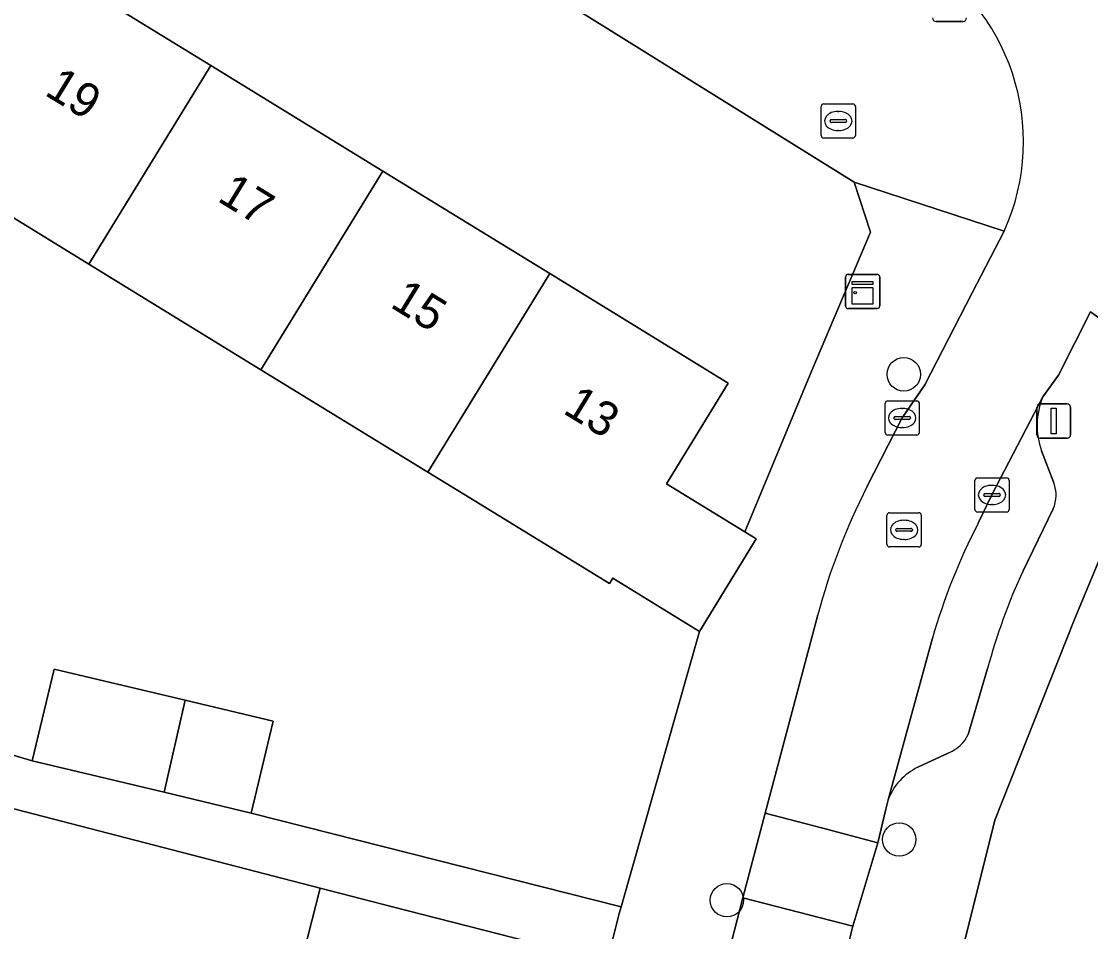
# Model space of a CAD drawing. Extents: x 158352 to 159489, y 383828 to 384603.
# Drawn here: x 159310.36 to 159341.62, y 384465.81 to 384492.43 of the extents above; entities that cross this region are included whole.
import ezdxf

# ---------------------------------------------------------------- set-up
doc = ezdxf.new("R2010")
doc.units = 0
for name, color, linetype in [('IMGEO_Boom', 7, 'Continuous'), ('IMGEO_Brandkraan', 7, 'Continuous'), ('IMGEO_Erf', 7, 'Continuous'), ('IMGEO_Kast', 7, 'Continuous'), ('IMGEO_Kolk', 7, 'Continuous'), ('IMGEO_Lichtmast', 7, 'Continuous'), ('IMGEO_Pand', 7, 'Continuous'), ('IMGEO_Pand_nummerreeks', 7, 'Continuous'), ('IMGEO_Parkeervlak_open', 7, 'Continuous'), ('IMGEO_Rijbaan_lokaal_open', 7, 'Continuous'), ('IMGEO_Rioolput', 7, 'Continuous'), ('IMGEO_Voetpad_open', 7, 'Continuous')]:
    doc.layers.add(name, color=color, linetype=linetype)

msp = doc.modelspace()

# ---------------------------------------------------------------- linework, layer by layer
at = {"layer": 'IMGEO_Boom'}
for centre in [(159336.161, 384482.106), (159336.027, 384468.505), (159330.988, 384466.731)]:
    msp.add_circle(centre, 0.489, dxfattribs=at)
at = {"layer": 'IMGEO_Brandkraan'}
for p, q in [((159333.744, 384489.088), (159333.744, 384489.94)), ((159333.819, 384490.014), (159334.671, 384490.014)), ((159334.745, 384489.94), (159334.745, 384489.088)), ((159334.232, 384489.794), (159334.257, 384489.794)), ((159334.003, 384489.508), (159334.003, 384489.52)), ((159334.441, 384489.471), (159334.043, 384489.471)), ((159334.046, 384489.557), (159334.444, 384489.557)), ((159334.487, 384489.52), (159334.487, 384489.508)), ((159334.671, 384489.014), (159333.819, 384489.014)), ((159334.255, 384489.234), (159334.23, 384489.234))]:
    msp.add_line(p, q, dxfattribs=at)
for points in [[(159333.744, 384489.088), (159333.744, 384489.94)], [(159333.819, 384490.014), (159334.671, 384490.014)], [(159334.745, 384489.94), (159334.745, 384489.088)], [(159334.671, 384489.014), (159333.819, 384489.014)]]:
    msp.add_lwpolyline(points, dxfattribs=at)
for centre, radius, start, end in [((159333.821, 384489.938), 0.0765, 91.552, 178.448), ((159333.821, 384489.938), 0.0765, 91.552, 178.448), ((159334.669, 384489.938), 0.0765, 1.552, 88.448), ((159334.669, 384489.938), 0.0765, 1.552, 88.448), ((159334.043, 384489.517), 0.0403, 85.8775, 175.7526), ((159334.04, 384489.507), 0.0366, 178.938, 274.7102), ((159334.444, 384489.514), 0.043, 264.8664, 352.4533), ((159334.448, 384489.519), 0.0386, 1.7309, 96.639), ((159333.821, 384489.09), 0.0765, 181.552, 268.448), ((159333.821, 384489.09), 0.0765, 181.552, 268.448), ((159334.669, 384489.09), 0.0765, 271.552, 358.448), ((159334.669, 384489.09), 0.0765, 271.552, 358.448)]:
    msp.add_arc(centre, radius, start, end, dxfattribs=at)
for centre, major_axis, ratio, start_param, end_param in [((159334.231, 384489.514), (-0.387, 0.002), 0.722429, 4.712389, 7.853982), ((159334.256, 384489.514), (-0.39, 0.002), 0.717154, 1.570796, 4.712389)]:
    msp.add_ellipse(centre, major_axis=major_axis, ratio=ratio, start_param=start_param, end_param=end_param, dxfattribs=at)
at = {"layer": 'IMGEO_Erf'}
for points in [[(159310.327, 384493.457), (159310.817, 384494.255), (159315.892, 384491.14), (159320.925, 384488.051), (159325.81, 384485.052), (159331.028, 384481.849), (159329.22, 384478.903), (159331.511, 384477.497), (159333.47, 384482.217), (159335.185, 384486.264), (159334.714, 384487.727), (159322.711, 384495.197), (159316.713, 384498.786), (159311.583, 384501.705)], [(159305.086, 384472.466), (159310.669, 384470.806), (159311.313, 384473.489), (159315.145, 384472.575), (159317.716, 384471.962), (159317.072, 384469.279), (159327.895, 384466.534), (159330.184, 384474.585), (159327.647, 384476.142), (159327.551, 384475.986), (159323.29, 384478.601), (159322.243, 384479.243), (159317.359, 384482.242), (159312.326, 384485.331), (159307.314, 384488.407)], [(159382.382, 384458.565), (159345.784, 384480.965), (159343.781, 384480.776), (159343.28, 384480.055), (159341.147, 384474.914), (159338.827, 384469.07), (159334.574, 384452.041)], [(159309.159, 384428.327), (159310.489, 384433.517), (159311.713, 384438.292), (159312.945, 384443.098), (159314.103, 384447.616), (159315.373, 384452.569), (159316.574, 384457.255), (159317.86, 384462.271), (159319.093, 384467.083), (159298.577, 384472.396)]]:
    msp.add_lwpolyline(points, dxfattribs=at)
at = {"layer": 'IMGEO_Kast'}
for p, q in [((159334.459, 384484.104), (159334.459, 384484.945)), ((159334.459, 384484.945), (159334.459, 384484.104)), ((159334.534, 384485.029), (159335.375, 384485.029)), ((159335.375, 384485.029), (159334.534, 384485.029)), ((159335.459, 384484.954), (159335.459, 384484.113)), ((159335.459, 384484.113), (159335.459, 384484.954)), ((159335.384, 384484.029), (159334.543, 384484.029)), ((159334.543, 384484.029), (159335.384, 384484.029))]:
    msp.add_line(p, q, dxfattribs=at)
for points in [[(159334.654, 384484.819), (159335.254, 384484.819), (159335.254, 384484.734), (159334.654, 384484.734), (159334.654, 384484.819)], [(159334.654, 384484.644), (159335.254, 384484.644), (159335.254, 384484.155), (159334.654, 384484.155), (159334.654, 384484.644)]]:
    msp.add_lwpolyline(points, dxfattribs=at)
msp.add_circle((159334.738, 384484.493), 0.0377, dxfattribs=at)
for centre, start, end in [((159334.537, 384484.951), 92.4484, 184.2845), ((159334.537, 384484.951), 92.4484, 184.2845), ((159335.381, 384484.951), 2.4484, 94.2845), ((159335.381, 384484.951), 2.4484, 94.2845), ((159334.537, 384484.107), 182.4484, 274.2845), ((159334.537, 384484.107), 182.4484, 274.2845), ((159335.381, 384484.107), 272.4484, 4.2845), ((159335.381, 384484.107), 272.4484, 4.2845)]:
    msp.add_arc(centre, 0.0779, start, end, dxfattribs=at)
at = {"layer": 'IMGEO_Kolk'}
for p, q in [((159335.614, 384480.405), (159335.614, 384481.257)), ((159335.689, 384481.331), (159336.541, 384481.331)), ((159336.615, 384481.257), (159336.615, 384480.405)), ((159335.873, 384480.825), (159335.873, 384480.837)), ((159335.916, 384480.874), (159336.314, 384480.874)), ((159336.102, 384481.111), (159336.127, 384481.111)), ((159336.357, 384480.837), (159336.357, 384480.825)), ((159336.311, 384480.788), (159335.913, 384480.788)), ((159336.125, 384480.551), (159336.1, 384480.551)), ((159336.541, 384480.331), (159335.689, 384480.331)), ((159338.24, 384478.155), (159338.24, 384479.007)), ((159338.315, 384479.081), (159339.167, 384479.081)), ((159339.241, 384479.007), (159339.241, 384478.155)), ((159338.728, 384478.861), (159338.753, 384478.861)), ((159338.499, 384478.575), (159338.499, 384478.587)), ((159338.937, 384478.538), (159338.539, 384478.538)), ((159338.542, 384478.624), (159338.94, 384478.624)), ((159338.983, 384478.587), (159338.983, 384478.575)), ((159339.167, 384478.081), (159338.315, 384478.081)), ((159338.751, 384478.301), (159338.726, 384478.301))]:
    msp.add_line(p, q, dxfattribs=at)
for points in [[(159335.614, 384480.405), (159335.614, 384481.257)], [(159335.689, 384481.331), (159336.541, 384481.331)], [(159336.615, 384481.257), (159336.615, 384480.405)], [(159336.541, 384480.331), (159335.689, 384480.331)], [(159338.24, 384478.155), (159338.24, 384479.007)], [(159338.315, 384479.081), (159339.167, 384479.081)], [(159339.241, 384479.007), (159339.241, 384478.155)], [(159339.167, 384478.081), (159338.315, 384478.081)]]:
    msp.add_lwpolyline(points, dxfattribs=at)
for centre, radius, start, end in [((159335.691, 384481.255), 0.0765, 91.552, 178.448), ((159335.691, 384481.255), 0.0765, 91.552, 178.448), ((159336.539, 384481.255), 0.0765, 1.552, 88.448), ((159336.539, 384481.255), 0.0765, 1.552, 88.448), ((159335.913, 384480.834), 0.0403, 85.8775, 175.7526), ((159336.318, 384480.836), 0.0386, 1.7309, 96.639), ((159335.91, 384480.824), 0.0366, 178.938, 274.7102), ((159336.314, 384480.831), 0.043, 264.8664, 352.4533), ((159335.691, 384480.407), 0.0765, 181.552, 268.448), ((159335.691, 384480.407), 0.0765, 181.552, 268.448), ((159336.539, 384480.407), 0.0765, 271.552, 358.448), ((159336.539, 384480.407), 0.0765, 271.552, 358.448), ((159338.317, 384479.005), 0.0765, 91.552, 178.448), ((159338.317, 384479.005), 0.0765, 91.552, 178.448), ((159339.165, 384479.005), 0.0765, 1.552, 88.448), ((159339.165, 384479.005), 0.0765, 1.552, 88.448), ((159338.539, 384478.584), 0.0403, 85.8775, 175.7526), ((159338.536, 384478.574), 0.0366, 178.938, 274.7102), ((159338.94, 384478.581), 0.043, 264.8664, 352.4533), ((159338.944, 384478.586), 0.0386, 1.7309, 96.639), ((159338.317, 384478.157), 0.0765, 181.552, 268.448), ((159338.317, 384478.157), 0.0765, 181.552, 268.448), ((159339.165, 384478.157), 0.0765, 271.552, 358.448), ((159339.165, 384478.157), 0.0765, 271.552, 358.448)]:
    msp.add_arc(centre, radius, start, end, dxfattribs=at)
for centre, major_axis, ratio, start_param, end_param in [((159336.101, 384480.831), (-0.387, 0.002), 0.722429, 4.712389, 7.853982), ((159336.126, 384480.831), (-0.39, 0.002), 0.717154, 1.570796, 4.712389), ((159338.727, 384478.581), (-0.387, 0.002), 0.722429, 4.712389, 7.853982), ((159338.752, 384478.581), (-0.39, 0.002), 0.717154, 1.570796, 4.712389)]:
    msp.add_ellipse(centre, major_axis=major_axis, ratio=ratio, start_param=start_param, end_param=end_param, dxfattribs=at)
at = {"layer": 'IMGEO_Lichtmast'}
for p, q in [((159337.894, 384492.425), (159337.104, 384492.425)), ((159337.104, 384492.425), (159337.894, 384492.425)), ((159340.149, 384481.241), (159340.939, 384481.241)), ((159340.939, 384481.241), (159340.149, 384481.241)), ((159340.049, 384480.341), (159340.049, 384481.141)), ((159340.049, 384481.141), (159340.049, 384480.341)), ((159341.039, 384481.141), (159341.039, 384480.341)), ((159341.039, 384480.341), (159341.039, 384481.141)), ((159340.939, 384480.241), (159340.149, 384480.241)), ((159340.149, 384480.241), (159340.939, 384480.241))]:
    msp.add_line(p, q, dxfattribs=at)
msp.add_lwpolyline([(159340.469, 384481.116), (159340.619, 384481.116), (159340.619, 384480.366), (159340.469, 384480.366), (159340.469, 384481.116)], dxfattribs=at)
for centre, start, end in [((159337.104, 384492.525), 180, 270), ((159337.104, 384492.525), 180, 270), ((159337.894, 384492.525), 270, 0), ((159337.894, 384492.525), 270, 0), ((159340.149, 384481.141), 90, 180), ((159340.149, 384481.141), 90, 180), ((159340.939, 384481.141), 0, 90), ((159340.939, 384481.141), 360, 90), ((159340.149, 384480.341), 180, 270), ((159340.149, 384480.341), 180, 270), ((159340.939, 384480.341), 270, 0), ((159340.939, 384480.341), 270, 0)]:
    msp.add_arc(centre, 0.1, start, end, dxfattribs=at)
at = {"layer": 'IMGEO_Pand'}
for points in [[(159315.892, 384491.14), (159310.817, 384494.255), (159310.327, 384493.457), (159306.887, 384495.568), (159305.397, 384493.141), (159308.9, 384490.991), (159307.314, 384488.407), (159312.326, 384485.331)], [(159315.892, 384491.14), (159312.326, 384485.331), (159317.359, 384482.242), (159320.925, 384488.051)], [(159317.359, 384482.242), (159322.243, 384479.243), (159325.81, 384485.052), (159320.925, 384488.051)], [(159325.81, 384485.052), (159322.243, 384479.243), (159323.29, 384478.601), (159327.551, 384475.986), (159327.647, 384476.142), (159330.184, 384474.585), (159331.845, 384477.292), (159331.511, 384477.497), (159329.22, 384478.903), (159331.028, 384481.849)], [(159315.145, 384472.575), (159311.313, 384473.489), (159310.669, 384470.806), (159314.529, 384469.886)], [(159315.145, 384472.575), (159314.529, 384469.886), (159317.072, 384469.279), (159317.716, 384471.962)], [(159324.822, 384460.486), (159326.056, 384465.299), (159321.213, 384466.54), (159319.093, 384467.083), (159317.86, 384462.271)]]:
    msp.add_lwpolyline(points, close=True, dxfattribs=at)
at = {"layer": 'IMGEO_Parkeervlak_open'}
for points in [[(159340.228, 384481.451), (159338.74, 384478.581), (159338.337, 384477.752)], [(159340.551, 384478.935), (159340.191, 384479.869)], [(159339.649, 384476.365), (159340.532, 384478.17)], [(159336.996, 384474.39), (159335.705, 384469.665)], [(159338.045, 384471.572), (159338.608, 384473.502)], [(159336.57, 384470.616), (159337.48, 384471.043)]]:
    msp.add_lwpolyline(points, dxfattribs=at)
for centre, radius, start, end in [((159342.213, 384480.613), 2.154, 157.1133, 200.2071), ((159339.583, 384478.576), 1.032, 336.8252, 20.3293), ((159354.567, 384469.33), 18.285, 152.5742, 163.9347), ((159356.331, 384468.678), 18.368, 155.2617, 164.7753), ((159337.071, 384472.046), 1.083, 292.1878, 334.0427), ((159337.297, 384469.086), 1.694, 115.4099, 160.0128)]:
    msp.add_arc(centre, radius, start, end, dxfattribs=at)
at = {"layer": 'IMGEO_Rijbaan_lokaal_open'}
for points in [[(159339.093, 384486.291), (159338.164, 384484.49), (159336.778, 384481.802), (159336.116, 384480.83), (159335.082, 384478.817)], [(159338.337, 384477.752), (159338.74, 384478.581), (159340.228, 384481.451), (159340.681, 384482.078), (159341.624, 384483.932)], [(159333.648, 384475.079), (159332.108, 384469.277), (159333.755, 384468.845), (159335.401, 384468.413), (159335.631, 384469.394), (159335.705, 384469.665), (159336.996, 384474.39)], [(159327.789, 384439.016), (159328.815, 384443.02), (159334.432, 384465.039), (159334.67, 384465.969), (159333.08, 384466.378), (159331.45, 384466.798), (159330.954, 384464.869), (159325.623, 384443.63), (159324.612, 384439.732), (159316.818, 384409.3), (159315.007, 384402.285), (159314.537, 384400.466), (159313.505, 384396.469), (159312.779, 384393.601)]]:
    msp.add_lwpolyline(points, dxfattribs=at)
msp.add_lwpolyline([(159335.401, 384468.413), (159333.755, 384468.845), (159332.108, 384469.277), (159331.45, 384466.798), (159333.08, 384466.378), (159334.67, 384465.969)], close=True, dxfattribs=at)
for centre, radius, start, end in [((159333.338, 384488.908), 6.323, 335.5456, 61.3706), ((159352.114, 384470.139), 19.115, 153.0005, 165.0231), ((159354.567, 384469.33), 18.285, 152.5742, 163.9347)]:
    msp.add_arc(centre, radius, start, end, dxfattribs=at)
at = {"layer": 'IMGEO_Rioolput'}
for p, q in [((159335.744, 384478.059), (159336.596, 384478.059)), ((159335.669, 384477.133), (159335.669, 384477.985)), ((159336.157, 384477.839), (159336.182, 384477.839)), ((159336.67, 384477.985), (159336.67, 384477.133)), ((159335.928, 384477.553), (159335.928, 384477.565)), ((159336.366, 384477.516), (159335.968, 384477.516)), ((159335.971, 384477.602), (159336.369, 384477.602)), ((159336.412, 384477.565), (159336.412, 384477.553)), ((159336.18, 384477.279), (159336.155, 384477.279)), ((159336.596, 384477.059), (159335.744, 384477.059))]:
    msp.add_line(p, q, dxfattribs=at)
for points in [[(159335.744, 384478.059), (159336.596, 384478.059)], [(159335.669, 384477.133), (159335.669, 384477.985)], [(159336.67, 384477.985), (159336.67, 384477.133)], [(159336.596, 384477.059), (159335.744, 384477.059)]]:
    msp.add_lwpolyline(points, dxfattribs=at)
for centre, radius, start, end in [((159335.746, 384477.983), 0.0765, 91.552, 178.448), ((159335.746, 384477.983), 0.0765, 91.552, 178.448), ((159336.594, 384477.983), 0.0765, 1.552, 88.448), ((159336.594, 384477.983), 0.0765, 1.552, 88.448), ((159335.968, 384477.562), 0.0403, 85.8775, 175.7526), ((159335.965, 384477.552), 0.0366, 178.938, 274.7102), ((159336.369, 384477.559), 0.043, 264.8664, 352.4533), ((159336.373, 384477.564), 0.0386, 1.7309, 96.639), ((159335.746, 384477.135), 0.0765, 181.552, 268.448), ((159335.746, 384477.135), 0.0765, 181.552, 268.448), ((159336.594, 384477.135), 0.0765, 271.552, 358.448), ((159336.594, 384477.135), 0.0765, 271.552, 358.448)]:
    msp.add_arc(centre, radius, start, end, dxfattribs=at)
for centre, major_axis, ratio, start_param, end_param in [((159336.156, 384477.559), (-0.387, 0.002), 0.722429, 4.712389, 7.853982), ((159336.181, 384477.559), (-0.39, 0.002), 0.717154, 1.570796, 4.712389)]:
    msp.add_ellipse(centre, major_axis=major_axis, ratio=ratio, start_param=start_param, end_param=end_param, dxfattribs=at)
at = {"layer": 'IMGEO_Voetpad_open'}
for points in [[(159311.583, 384501.705), (159316.713, 384498.786), (159322.711, 384495.197), (159334.714, 384487.727), (159339.093, 384486.291)], [(159335.082, 384478.817), (159336.116, 384480.83), (159336.778, 384481.802), (159338.164, 384484.49), (159339.093, 384486.291), (159334.714, 384487.727), (159335.185, 384486.264), (159333.47, 384482.217), (159331.511, 384477.497), (159331.845, 384477.292), (159330.184, 384474.585), (159327.895, 384466.534), (159327.841, 384466.344), (159327.484, 384464.937), (159317.647, 384426.156), (159317.223, 384424.486), (159313.608, 384410.237), (159311.775, 384403.102), (159315.007, 384402.285), (159316.818, 384409.3)], [(159321.222, 384399.146), (159321.565, 384400.498), (159322.717, 384405.037), (159324.181, 384410.811), (159325.646, 384416.585), (159327.111, 384422.358), (159328.605, 384428.246), (159330.262, 384434.778), (159334.152, 384450.35), (159334.574, 384452.041), (159338.827, 384469.07), (159341.147, 384474.914), (159343.28, 384480.055), (159343.781, 384480.776), (159345.784, 384480.965), (159341.624, 384483.932), (159340.681, 384482.078), (159340.228, 384481.451)], [(159341.624, 384483.932), (159345.784, 384480.965), (159382.382, 384458.565), (159382.91, 384456.26), (159384.78, 384455.959), (159385.708, 384456.352)], [(159340.191, 384479.869), (159340.551, 384478.935)], [(159340.532, 384478.17), (159339.649, 384476.365)], [(159330.954, 384464.869), (159331.45, 384466.798), (159332.108, 384469.277), (159333.648, 384475.079)], [(159338.608, 384473.502), (159338.045, 384471.572)], [(159298.577, 384472.396), (159319.093, 384467.083), (159321.213, 384466.54), (159326.056, 384465.299), (159327.484, 384464.937), (159327.841, 384466.344), (159327.895, 384466.534), (159317.072, 384469.279), (159314.529, 384469.886), (159310.669, 384470.806), (159305.086, 384472.466)], [(159337.48, 384471.043), (159336.57, 384470.616)], [(159335.705, 384469.665), (159335.631, 384469.394), (159335.401, 384468.413), (159334.67, 384465.969), (159334.432, 384465.039)]]:
    msp.add_lwpolyline(points, dxfattribs=at)
for centre, radius, start, end in [((159333.338, 384488.908), 6.323, 335.5456, 61.3706), ((159342.213, 384480.613), 2.154, 157.1133, 200.2071), ((159352.114, 384470.139), 19.115, 153.0005, 165.0231), ((159339.583, 384478.576), 1.032, 336.8252, 20.3293), ((159356.331, 384468.678), 18.368, 155.2617, 164.7753), ((159337.071, 384472.046), 1.083, 292.1878, 334.0427), ((159337.297, 384469.086), 1.694, 115.4099, 160.0128)]:
    msp.add_arc(centre, radius, start, end, dxfattribs=at)

# ---------------------------------------------------------------- texts
at = {"layer": 'IMGEO_Pand_nummerreeks'}
for s, p in [('19', (159311, 384490.294)), ('17', (159316.053, 384487.192)), ('15', (159321.106, 384484.091)), ('13', (159326.159, 384480.989))]:
    msp.add_text(s, height=1, rotation=328.4574, dxfattribs=at).set_placement(p)

doc.saveas('drawing.dxf')
